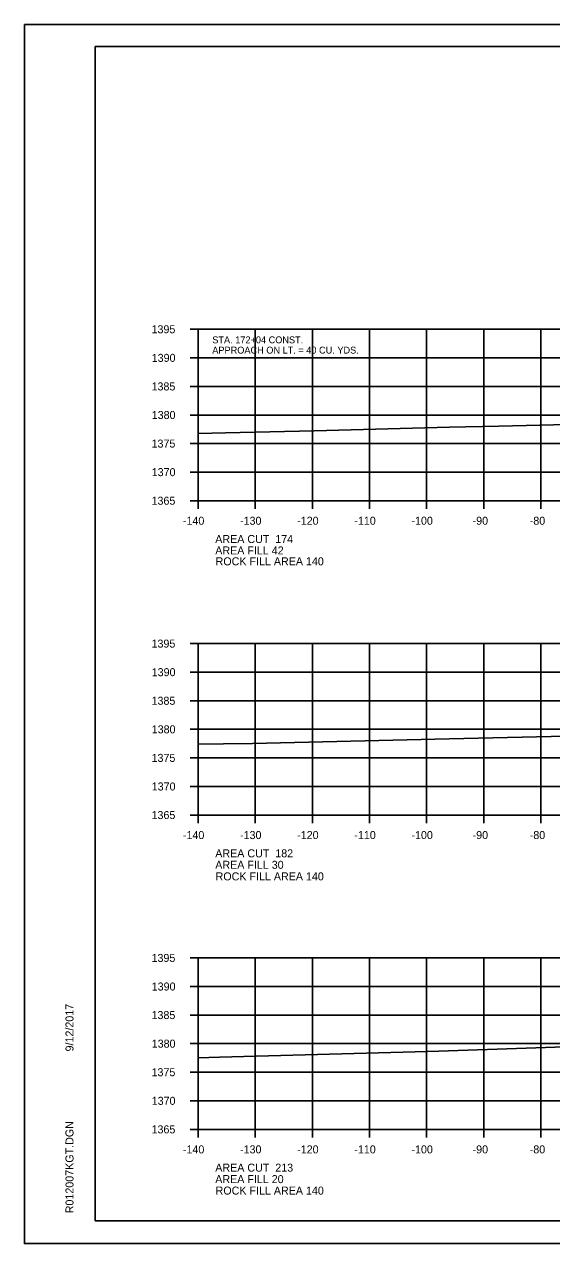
# Model space of a CAD drawing. Extents: x 1374311 to 1383814, y 384102 to 406278.
# Drawn here: x 1382469.7 to 1382561.9, y 395824.9 to 396038.2 of the extents above; entities that cross this region are included whole.
import ezdxf

# ---------------------------------------------------------------- set-up
doc = ezdxf.new("R2010")
doc.units = 0
for name, color, linetype in [('R_Axis', 7, 'Continuous'), ('R_Axis Annot', 7, 'Continuous'), ('R_Border', 7, 'Continuous'), ('R_Border Notes', 7, 'Continuous'), ('R_Exist Surface', 7, 'Continuous'), ('R_Fin Surface', 7, 'Continuous'), ('R_Grid', 7, 'Continuous'), ('R_No Plot', 7, 'Continuous')]:
    doc.layers.add(name, color=color, linetype=linetype)

msp = doc.modelspace()

# ---------------------------------------------------------------- linework, layer by layer
at = {"layer": 'R_Axis'}
for p, q in [((1382498.67, 395984.86), (1382500.07, 395984.86)), ((1382500.07, 395954.86), (1382500.07, 395984.86)), ((1382498.67, 395979.86), (1382500.07, 395979.86)), ((1382498.67, 395974.86), (1382500.07, 395974.86)), ((1382498.67, 395969.86), (1382500.07, 395969.86)), ((1382498.67, 395964.86), (1382500.07, 395964.86)), ((1382498.67, 395959.86), (1382500.07, 395959.86)), ((1382498.67, 395954.86), (1382500.07, 395954.86)), ((1382500.07, 395954.86), (1382780.07, 395954.86)), ((1382500.07, 395953.46), (1382500.07, 395954.86)), ((1382510.07, 395953.46), (1382510.07, 395954.86)), ((1382520.07, 395953.46), (1382520.07, 395954.86)), ((1382530.07, 395953.46), (1382530.07, 395954.86)), ((1382540.07, 395953.46), (1382540.07, 395954.86)), ((1382550.07, 395953.46), (1382550.07, 395954.86)), ((1382560.07, 395953.46), (1382560.07, 395954.86)), ((1382498.67, 395929.86), (1382500.07, 395929.86)), ((1382500.07, 395899.86), (1382500.07, 395929.86)), ((1382498.67, 395924.86), (1382500.07, 395924.86)), ((1382498.67, 395919.86), (1382500.07, 395919.86)), ((1382498.67, 395914.86), (1382500.07, 395914.86)), ((1382498.67, 395909.86), (1382500.07, 395909.86)), ((1382498.67, 395904.86), (1382500.07, 395904.86)), ((1382498.67, 395899.86), (1382500.07, 395899.86)), ((1382500.07, 395899.86), (1382780.07, 395899.86)), ((1382500.07, 395898.46), (1382500.07, 395899.86)), ((1382510.07, 395898.46), (1382510.07, 395899.86)), ((1382520.07, 395898.46), (1382520.07, 395899.86)), ((1382530.07, 395898.46), (1382530.07, 395899.86)), ((1382540.07, 395898.46), (1382540.07, 395899.86)), ((1382550.07, 395898.46), (1382550.07, 395899.86)), ((1382560.07, 395898.46), (1382560.07, 395899.86)), ((1382498.67, 395874.86), (1382500.07, 395874.86)), ((1382500.07, 395844.86), (1382500.07, 395874.86)), ((1382498.67, 395869.86), (1382500.07, 395869.86)), ((1382498.67, 395864.86), (1382500.07, 395864.86)), ((1382498.67, 395859.86), (1382500.07, 395859.86)), ((1382498.67, 395854.86), (1382500.07, 395854.86)), ((1382498.67, 395849.86), (1382500.07, 395849.86)), ((1382498.67, 395844.86), (1382500.07, 395844.86)), ((1382500.07, 395844.86), (1382780.07, 395844.86)), ((1382500.07, 395843.46), (1382500.07, 395844.86)), ((1382510.07, 395843.46), (1382510.07, 395844.86)), ((1382520.07, 395843.46), (1382520.07, 395844.86)), ((1382530.07, 395843.46), (1382530.07, 395844.86)), ((1382540.07, 395843.46), (1382540.07, 395844.86)), ((1382550.07, 395843.46), (1382550.07, 395844.86)), ((1382560.07, 395843.46), (1382560.07, 395844.86))]:
    msp.add_line(p, q, dxfattribs=at)
at = {"layer": 'R_Border'}
for p, q in [((1382482.07, 396034.32), (1382798.25, 396034.32)), ((1382482.07, 395828.86), (1382482.07, 396034.32)), ((1382482.07, 395828.86), (1382482.07, 395828.86)), ((1382798.25, 395828.86), (1382482.07, 395828.86))]:
    msp.add_line(p, q, dxfattribs=at)
at = {"layer": 'R_Exist Surface'}
for points in [[(1382500.07, 395966.63), (1382504.86, 395966.72), (1382520.39, 395967.11), (1382544.05, 395967.71), (1382552.71, 395967.93), (1382562.24, 395968.15), (1382570.24, 395968.49), (1382590.5, 395968.7), (1382594.41, 395968.76), (1382609.42, 395969.38), (1382616.25, 395969.6), (1382643.95, 395969.92), (1382659.7, 395970.09), (1382663.45, 395970.14), (1382670.7, 395970.28), (1382681.9, 395970.55), (1382700.47, 395970.87)], [(1382500.07, 395912.24), (1382504.53, 395912.3), (1382509.59, 395912.41), (1382543.98, 395913.21), (1382561.85, 395913.61), (1382570.32, 395913.81), (1382581.01, 395914), (1382596.54, 395914.3), (1382606.44, 395914.43), (1382615.53, 395914.55), (1382626.01, 395914.81), (1382640.65, 395914.96), (1382645.22, 395915.03), (1382657.83, 395915.29), (1382667.61, 395915.45), (1382691.43, 395915.64)], [(1382500.07, 395857.37), (1382503.82, 395857.48), (1382540.2, 395858.47), (1382542.18, 395858.52), (1382543.88, 395858.6), (1382571.1, 395859.55), (1382591.6, 395859.6), (1382600.71, 395859.46), (1382611.74, 395859.73), (1382623.73, 395860.53), (1382633.44, 395860.54), (1382640.88, 395859.89), (1382653.71, 395860.21), (1382667.46, 395860.58), (1382678.94, 395860.63), (1382696.6, 395860.82)]]:
    msp.add_lwpolyline(points, dxfattribs=at)
at = {"layer": 'R_Grid'}
for p, q in [((1382500.07, 395984.86), (1382780.07, 395984.86)), ((1382500.07, 395954.86), (1382500.07, 395984.86)), ((1382510.07, 395954.86), (1382510.07, 395984.86)), ((1382520.07, 395954.86), (1382520.07, 395984.86)), ((1382530.07, 395954.86), (1382530.07, 395984.86)), ((1382540.07, 395954.86), (1382540.07, 395984.86)), ((1382550.07, 395954.86), (1382550.07, 395984.86)), ((1382560.07, 395954.86), (1382560.07, 395984.86)), ((1382500.07, 395979.86), (1382780.07, 395979.86)), ((1382500.07, 395974.86), (1382780.07, 395974.86)), ((1382500.07, 395969.86), (1382780.07, 395969.86)), ((1382500.07, 395964.86), (1382780.07, 395964.86)), ((1382500.07, 395959.86), (1382780.07, 395959.86)), ((1382500.07, 395954.86), (1382780.07, 395954.86)), ((1382500.07, 395929.86), (1382780.07, 395929.86)), ((1382500.07, 395899.86), (1382500.07, 395929.86)), ((1382510.07, 395899.86), (1382510.07, 395929.86)), ((1382520.07, 395899.86), (1382520.07, 395929.86)), ((1382530.07, 395899.86), (1382530.07, 395929.86)), ((1382540.07, 395899.86), (1382540.07, 395929.86)), ((1382550.07, 395899.86), (1382550.07, 395929.86)), ((1382560.07, 395899.86), (1382560.07, 395929.86)), ((1382500.07, 395924.86), (1382780.07, 395924.86)), ((1382500.07, 395919.86), (1382780.07, 395919.86)), ((1382500.07, 395914.86), (1382780.07, 395914.86)), ((1382500.07, 395909.86), (1382780.07, 395909.86)), ((1382500.07, 395904.86), (1382780.07, 395904.86)), ((1382500.07, 395899.86), (1382780.07, 395899.86)), ((1382500.07, 395874.86), (1382780.07, 395874.86)), ((1382500.07, 395844.86), (1382500.07, 395874.86)), ((1382510.07, 395844.86), (1382510.07, 395874.86)), ((1382520.07, 395844.86), (1382520.07, 395874.86)), ((1382530.07, 395844.86), (1382530.07, 395874.86)), ((1382540.07, 395844.86), (1382540.07, 395874.86)), ((1382550.07, 395844.86), (1382550.07, 395874.86)), ((1382560.07, 395844.86), (1382560.07, 395874.86)), ((1382500.07, 395869.86), (1382780.07, 395869.86)), ((1382500.07, 395864.86), (1382780.07, 395864.86)), ((1382500.07, 395859.86), (1382780.07, 395859.86)), ((1382500.07, 395854.86), (1382780.07, 395854.86)), ((1382500.07, 395849.86), (1382780.07, 395849.86)), ((1382500.07, 395844.86), (1382780.07, 395844.86))]:
    msp.add_line(p, q, dxfattribs=at)
at = {"layer": 'R_No Plot'}
for p, q in [((1382469.67, 396038.21), (1382803, 396038.21)), ((1382469.67, 395824.88), (1382803, 395824.88))]:
    msp.add_line(p, q, dxfattribs=at)
for points in [[(1382469.66, 396038.21), (1382803, 396038.21), (1382803, 395824.87), (1382469.66, 395824.87)], [(1382715.99, 396034.32), (1382715.99, 396024.44), (1382751.72, 396024.44), (1382751.72, 396021.52), (1382774.92, 396021.52), (1382774.92, 395997.18), (1382798.25, 395997.18), (1382798.25, 395828.86), (1382482.07, 395828.86), (1382482.07, 396034.32)]]:
    msp.add_lwpolyline(points, close=True, dxfattribs=at)

# ---------------------------------------------------------------- texts
at = {"layer": 'R_Axis Annot'}
for s, p in [('1395', (1382491.92, 395984.16)), ('1390', (1382491.95, 395979.16)), ('1385', (1382491.92, 395974.16)), ('1380', (1382491.95, 395969.16)), ('1375', (1382491.92, 395964.16)), ('1370', (1382491.95, 395959.16)), ('1365', (1382491.92, 395954.16)), ('-140', (1382497.41, 395950.66)), ('-130', (1382507.41, 395950.66)), ('-120', (1382517.41, 395950.66)), ('-110', (1382527.41, 395950.66)), ('-100', (1382537.41, 395950.66)), ('-90', (1382548.11, 395950.66)), ('-80', (1382558.11, 395950.66)), ('AREA CUT  174', (1382503.07, 395947.46)), ('AREA FILL 42', (1382503.07, 395945.46)), ('1395', (1382491.92, 395929.16)), ('1390', (1382491.95, 395924.16)), ('1385', (1382491.92, 395919.16)), ('1380', (1382491.95, 395914.16)), ('1375', (1382491.92, 395909.16)), ('1370', (1382491.95, 395904.16)), ('1365', (1382491.92, 395899.16)), ('-140', (1382497.41, 395895.66)), ('-130', (1382507.41, 395895.66)), ('-120', (1382517.41, 395895.66)), ('-110', (1382527.41, 395895.66)), ('-100', (1382537.41, 395895.66)), ('-90', (1382548.11, 395895.66)), ('-80', (1382558.11, 395895.66)), ('AREA CUT  182', (1382503.07, 395892.46)), ('AREA FILL 30', (1382503.07, 395890.46)), ('1395', (1382491.92, 395874.16)), ('1390', (1382491.95, 395869.16)), ('1385', (1382491.92, 395864.16)), ('1380', (1382491.95, 395859.16)), ('1375', (1382491.92, 395854.16)), ('1370', (1382491.95, 395849.16)), ('1365', (1382491.92, 395844.16)), ('-140', (1382497.41, 395840.66)), ('-130', (1382507.41, 395840.66)), ('-120', (1382517.41, 395840.66)), ('-110', (1382527.41, 395840.66)), ('-100', (1382537.41, 395840.66)), ('-90', (1382548.11, 395840.66)), ('-80', (1382558.11, 395840.66)), ('AREA CUT  213', (1382503.07, 395837.46)), ('AREA FILL 20', (1382503.07, 395835.46))]:
    msp.add_text(s, height=1.4, dxfattribs=at).set_placement(p)
at = {"layer": 'R_Border'}
for s, p in [('9/12/2017', (1382478.26, 395858.5)), ('R012007KGT.DGN', (1382478.26, 395830.18))]:
    msp.add_text(s, height=1.4, rotation=90, dxfattribs=at).set_placement(p)
at = {"layer": 'R_Border Notes'}
for s, p in [('STA. 172+04 CONST.', (1382502.55, 395982.41)), ('APPROACH ON LT. = 40 CU. YDS.', (1382502.55, 395980.61))]:
    msp.add_text(s, height=1.2, dxfattribs=at).set_placement(p)
at = {"layer": 'R_Fin Surface'}
for p in [(1382503.13, 395943.56), (1382503.13, 395888.43), (1382503.13, 395833.45)]:
    msp.add_text('ROCK FILL AREA 140', height=1.4, dxfattribs=at).set_placement(p)

doc.saveas('drawing.dxf')
